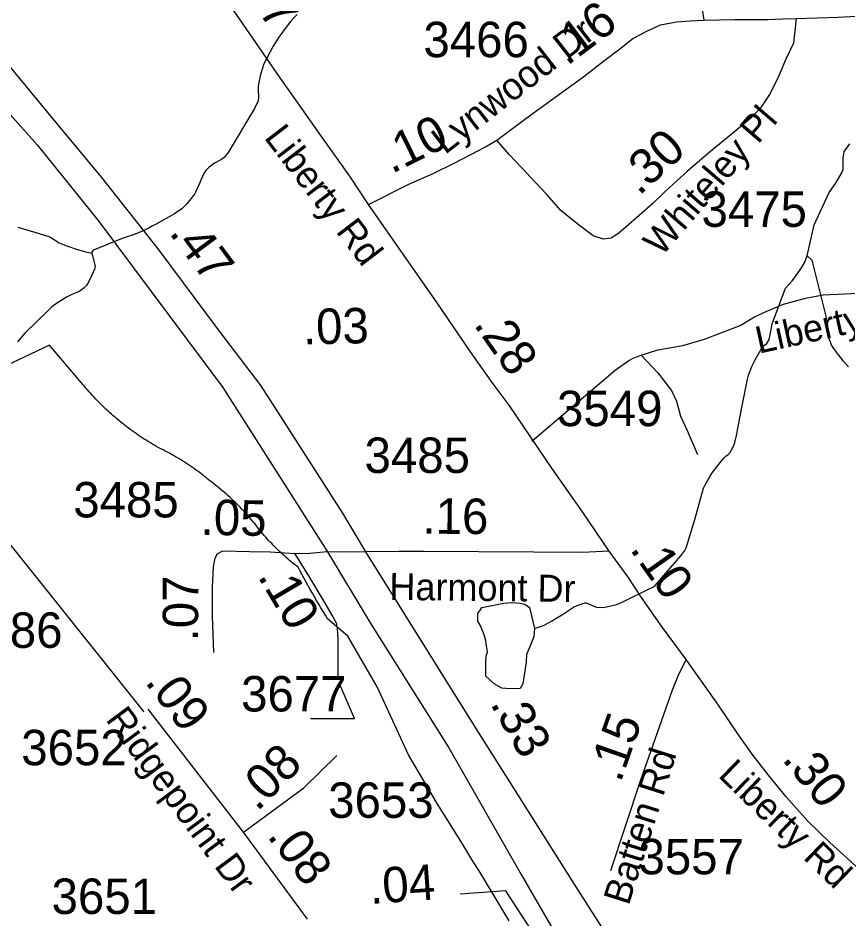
# Model space of a CAD drawing. Extents: x 1662474 to 1856135, y 779280 to 917889.
# Drawn here: x 1779302 to 1782229, y 814414 to 817590 of the extents above; entities that cross this region are included whole.
import ezdxf

# ---------------------------------------------------------------- set-up
doc = ezdxf.new("R2010")
doc.units = 0
for name, color, linetype in [('Exist Boundary Political City Limit New', 7, 'Continuous'), ('Exist Hydrographic Misc Water Feature', 7, 'Continuous'), ('Exist Hydrographic Pond Under 1500 Sq Ft', 7, 'Continuous'), ('Exist Road Non-System Type 51', 7, 'Continuous'), ('Exist Road Non-System Type 51 Label', 7, 'Continuous'), ('Exist Road Primary US Divided Attributed', 7, 'Continuous'), ('Exist Road Primary US Mileage Hundredths English Label', 7, 'Continuous'), ('Exist Road Secondary Mileage Hundredths English Label', 7, 'Continuous'), ('Exist Road Secondary Mileage Tenths English Label', 7, 'Continuous'), ('Exist Road Secondary Type 51 Attributed', 7, 'Continuous'), ('Exist Road Secondary Type 51 Label', 7, 'Continuous'), ('Exist Road Secondary Type 51 Number Label', 7, 'Continuous'), ('Map Preparation Boundary City Limit Buffer Line', 7, 'Continuous')]:
    doc.layers.add(name, color=color, linetype=linetype)

msp = doc.modelspace()

# ---------------------------------------------------------------- linework, layer by layer
at = {"layer": 'Exist Boundary Political City Limit New'}
for points in [[(1779769.1, 816092.5), (1779761.8, 816097), (1779754.5, 816101.5), (1779747.4, 816106.1), (1779740.1, 816110.8), (1779733, 816115.4), (1779725.9, 816120.2), (1779718.9, 816125.1), (1779711.9, 816130), (1779704.9, 816134.9), (1779698, 816140), (1779691.1, 816145.1), (1779684.2, 816150.2), (1779677.5, 816155.5), (1779670.8, 816160.8), (1779664.1, 816166.1), (1779657.5, 816171.5), (1779650.9, 816177), (1779644.4, 816182.5), (1779637.9, 816188.1), (1779631.5, 816193.8), (1779625.1, 816199.5), (1779618.9, 816205.2), (1779612.6, 816211.1), (1779606.4, 816217), (1779600.2, 816222.9), (1779594.1, 816228.9), (1779588.1, 816235), (1779582.1, 816241.1), (1779576.1, 816247.2), (1779570.4, 816253.5), (1779564.5, 816259.8), (1779558.8, 816266.1), (1779553.1, 816272.5), (1779547.4, 816278.9), (1779541.9, 816285.4), (1779536.4, 816291.9), (1779530.9, 816298.5), (1779525.5, 816305.2), (1779413.8, 816436.4), (1779015.1, 816248.4)], [(1780393.9, 815472.4), (1780386.1, 815485), (1780378.2, 815497.8), (1780370.5, 815510.5), (1780362.9, 815523.4), (1780355.2, 815536.2), (1780347.8, 815549.1), (1780340.4, 815562), (1780332.9, 815575), (1780325.6, 815588.1), (1780318.4, 815601.1), (1780311.2, 815614.2), (1780304.1, 815627.4), (1780297.1, 815640.6), (1780290.2, 815653.8), (1780284, 815658.6), (1780277.9, 815663.4), (1780271.8, 815668.2), (1780265.6, 815673.2), (1780259.6, 815678.2), (1780253.6, 815683.2), (1780247.8, 815688.4), (1780242.9, 815692.8), (1780241.9, 815693.6), (1780236.1, 815698.9), (1780230.4, 815704.2), (1780224.6, 815709.5), (1780218.9, 815714.9), (1780213.4, 815720.4), (1780207.9, 815725.9), (1780202.4, 815731.5), (1780196.9, 815737.2), (1780191.6, 815742.9), (1780186.2, 815748.7), (1780181, 815754.5), (1780175.9, 815760.4), (1780170.6, 815766.2), (1780165.6, 815772.2), (1780160.6, 815778.2), (1780155.6, 815784.4), (1780150.8, 815790.5), (1780146, 815796.7), (1780141.1, 815802.9), (1780135.9, 815809.4), (1780130.6, 815815.8), (1780125.1, 815822.1), (1780119.8, 815828.4), (1780114.2, 815834.7), (1780108.6, 815840.9), (1780103, 815847), (1780097.4, 815853.1), (1780091.6, 815859.2), (1780085.9, 815865.2), (1780079.9, 815871.1), (1780074, 815877), (1780068.1, 815882.9), (1780062.1, 815888.6), (1780056, 815894.4), (1780049.9, 815900), (1780043.6, 815905.6), (1780037.5, 815911.2), (1780031.1, 815916.7), (1780024.9, 815922.1), (1780018.5, 815927.4), (1780012.1, 815932.8), (1780005.6, 815938), (1779999.1, 815943.2), (1779992.5, 815948.4), (1779985.9, 815953.4), (1779979.1, 815958.4), (1779972.9, 815963.7), (1779966.5, 815968.9), (1779960.1, 815974.1), (1779953.6, 815979.2), (1779947.1, 815984.2), (1779940.6, 815989.2), (1779933.9, 815994.1), (1779927.2, 815998.9), (1779920.6, 816003.8), (1779913.9, 816008.4), (1779907, 816013.1), (1779900.1, 816017.7), (1779893.2, 816022.2), (1779886.4, 816026.6), (1779879.4, 816030.9), (1779872.4, 816035.2), (1779865.2, 816039.4), (1779858.1, 816043.6), (1779851, 816047.7), (1779843.9, 816051.7), (1779836.6, 816055.7), (1779828.9, 816059.4), (1779821.4, 816063.4), (1779813.8, 816067.4), (1779806.2, 816071.4), (1779798.8, 816075.4), (1779791.2, 816079.6), (1779783.9, 816083.9), (1779776.4, 816088.2), (1779769.1, 816092.5)], [(1781034.5, 814407.4), (1781013.4, 814442.6), (1780992.1, 814477.8), (1780970.9, 814512.9), (1780949.5, 814548), (1780928.1, 814583.1), (1780906.6, 814618.1), (1780885.1, 814653.1), (1780863.4, 814688), (1780841.8, 814722.9), (1780820, 814757.9), (1780798.1, 814792.7), (1780776.4, 814827.4), (1780679.1, 814992.7), (1780568.9, 815232.5), (1780465.2, 815410.8), (1780393.9, 815472.4)]]:
    msp.add_lwpolyline(points, dxfattribs=at)
at = {"layer": 'Exist Hydrographic Misc Water Feature'}
for points in [[(1780286.8, 817602.6), (1780272.9, 817588.7), (1780262.6, 817576.7), (1780234.5, 817540.9), (1780222.2, 817523), (1780202.1, 817491.2), (1780169.7, 817429.4), (1780157.2, 817391.4), (1780151.3, 817363.5), (1780149, 817349.5), (1780149, 817333.5), (1780150.8, 817315.5), (1780150.8, 817307.4), (1780148.6, 817295.5), (1780136.5, 817271.6), (1780043.4, 817116.2), (1780029.2, 817098.3), (1780017.2, 817090.3), (1779995.2, 817078.5), (1779977, 817064.6), (1779964.9, 817052.7), (1779958.9, 817044.7), (1779946.6, 817018.8), (1779942.7, 817006.9), (1779928.4, 816976.9), (1779924.3, 816969), (1779920.4, 816963), (1779898.2, 816935.1), (1779880, 816917.2), (1779853.7, 816899.4), (1779787.5, 816861.9), (1779775.6, 816856), (1779763.5, 816850), (1779755.5, 816846.1), (1779743.4, 816840.1), (1779715.3, 816828.4), (1779669.2, 816812.7), (1779571, 816773.4), (1779566.9, 816771.4), (1779563, 816765.4), (1779562.8, 816761.4)], [(1782085.3, 816751.9), (1782110.1, 816861.7), (1782163, 816975.4), (1782185.2, 817007.3), (1782207.5, 817045.1), (1782211.6, 817057.1), (1782211.6, 817085.1), (1782211.8, 817097.1), (1782213.9, 817111.1), (1782215.9, 817119.1), (1782220, 817125.1), (1782236, 817147)], [(1779301.5, 816853.3), (1779377.4, 816830.7), (1779415.1, 816818.5), (1779431.1, 816808.4), (1779447.1, 816798.2), (1779476.8, 816786.1), (1779488.9, 816781.9), (1779500.8, 816777.9), (1779536.9, 816767.6), (1779562.8, 816761.4)], [(1779562.8, 816761.4), (1779574.6, 816715.4), (1779572.4, 816705.4), (1779562.3, 816683.4), (1779552.1, 816661.5), (1779544.1, 816647.6), (1779536.1, 816639.6), (1779519.9, 816627.7), (1779503.7, 816619.8), (1779491.8, 816615.9), (1779473.8, 816606), (1779437.5, 816584.2), (1779421.5, 816572.3), (1779407.3, 816558.5), (1779326.7, 816479), (1779300.7, 816449.2)], [(1781124, 815438.3), (1781148, 815446.1), (1781158.1, 815450), (1781184.1, 815463.8), (1781226.3, 815489.6), (1781260.6, 815513.4), (1781274.5, 815519.2), (1781284.6, 815523.1), (1781300.6, 815529), (1781304.7, 815529), (1781314.7, 815525), (1781332.6, 815516.8), (1781342.6, 815512.8), (1781366.6, 815512.6), (1781412.7, 815522.3), (1781434.7, 815532.2), (1781446.8, 815538), (1781519, 815573.5), (1781543.1, 815585.4), (1781549.1, 815589.3), (1781639.9, 815694.7), (1781654.1, 815712.7), (1781658, 815722.6), (1781688.7, 815822.4), (1781719.5, 815932.2), (1781723.6, 815940.2), (1781729.7, 815952.2), (1781745.9, 815980.1), (1781753.9, 815992.1), (1781784.3, 816029.8), (1781792.3, 816039.7), (1781798.4, 816045.7), (1781806.4, 816051.7), (1781812.4, 816057.6), (1781818.5, 816067.6), (1781824.5, 816077.6), (1781830.6, 816093.5), (1781837, 816123.5), (1781839, 816137.5), (1781853.6, 816211.4), (1781874.3, 816317.3), (1781878.2, 816331.3), (1781882.5, 816343.2), (1781890.5, 816361.2), (1781902.8, 816387), (1781927, 816428.9), (1781935, 816436.9), (1781943.2, 816442.8), (1781951.2, 816456.8), (1781955.5, 816478.7), (1781961.7, 816512.7), (1782008.6, 816638.4), (1782032.6, 816664.3), (1782040.8, 816674.2), (1782063, 816706), (1782069.1, 816716), (1782077.1, 816729.9), (1782083.3, 816745.9), (1782085.3, 816751.9)], [(1782230.7, 816360.8), (1782212.8, 816380.9), (1782204.9, 816391), (1782196.9, 816401.1), (1782190.9, 816409.1), (1782171.2, 816437.2), (1782167.1, 816447.3), (1782161.4, 816461.3), (1782161.4, 816471.3), (1782159.5, 816491.3), (1782153.8, 816529.4), (1782151.9, 816539.4), (1782105.2, 816727.7), (1782103.1, 816735.8), (1782085.3, 816751.9)]]:
    msp.add_lwpolyline(points, dxfattribs=at)
at = {"layer": 'Exist Hydrographic Pond Under 1500 Sq Ft'}
msp.add_lwpolyline([(1781124, 815438.3), (1781121.8, 815410.3), (1781109.4, 815379.4), (1781095.8, 815346.3), (1781093.9, 815319), (1781082.2, 815243.1), (1781072.6, 815226.6), (1781054.5, 815224.7), (1781022.5, 815226.9), (1781008.2, 815227.6), (1780980.9, 815243.1), (1780952.4, 815270.3), (1780951.5, 815309.9), (1780951.7, 815321), (1780953.2, 815341.4), (1780955.3, 815347.4), (1780957.5, 815355.4), (1780955.5, 815371.4), (1780953.6, 815383.4), (1780951.6, 815395.5), (1780945.8, 815415.4), (1780936, 815441.5), (1780932.1, 815449.6), (1780924.1, 815463.6), (1780924, 815491.8), (1780930.3, 815500), (1780938.1, 815511.7), (1781016, 815527.3), (1781043.2, 815529.2), (1781074.4, 815527.3), (1781090, 815523.4), (1781105.5, 815511.7), (1781124, 815438.3)], dxfattribs=at)
at = {"layer": 'Exist Road Non-System Type 51'}
for points in [[(1781499.4, 816401.2), (1781558, 816420.7), (1781646.9, 816435.6), (1781723.4, 816458.2), (1781848.8, 816506.2), (1781899.4, 816536.4), (1781943, 816556.9), (1782002.1, 816581), (1782079.2, 816602.2), (1782141.6, 816613.9), (1782317.2, 816622.5), (1782492.1, 816642.2)], [(1781113.9, 816098.9), (1781408.4, 816348.2), (1781456.4, 816383.4), (1781474, 816392.6), (1781499.4, 816401.2)], [(1781499.4, 816401.2), (1781558.5, 816339.8), (1781606.5, 816276.9), (1781624.6, 816239.5), (1781638.4, 816186.5), (1781662.1, 816136.1), (1781697.9, 816050.9)], [(1778962.8, 816122.2), (1779744.6, 815145.6), (1779746, 815143.8)]]:
    msp.add_lwpolyline(points, dxfattribs=at)
at = {"layer": 'Exist Road Primary US Divided Attributed'}
for points in [[(1778845.3, 817732.3), (1779369.4, 817143.8), (1779585.4, 816876.4), (1780024.9, 816287.4), (1780393.9, 815708.2)], [(1780528.9, 815708.2), (1780448.3, 815844.1), (1780159.6, 816293.1), (1780012.9, 816486.7), (1779796.9, 816776.8), (1779597.5, 817027.5), (1779447.9, 817208.7), (1779270.5, 817423.6), (1779043.3, 817681.8)], [(1780393.9, 815708.2), (1780543.7, 815458), (1780821, 815016.8), (1781076.1, 814570.2), (1781296.7, 814190.8)], [(1781429.6, 814278.2), (1781254.3, 814553.6), (1780909.9, 815098.1), (1780528.9, 815708.2)]]:
    msp.add_lwpolyline(points, dxfattribs=at)
at = {"layer": 'Exist Road Secondary Mileage Tenths English Label'}
msp.add_lwpolyline([(1781240.4, 814177.6), (1781022.8, 814513.3), (1780861.2, 814500.9)], dxfattribs=at)
at = {"layer": 'Exist Road Secondary Type 51 Attributed'}
for p, q in [((1780097.5, 814719.6), (1779761.5, 815154)), ((1780323.4, 814413.3), (1780097.5, 814719.6))]:
    msp.add_line(p, q, dxfattribs=at)
for points in [[(1782046.6, 817588.8), (1782194.7, 817593.7), (1782280.8, 817598.2), (1782345, 817604.8), (1782399.3, 817615.8), (1782455.7, 817642.5), (1782500.3, 817675.8), (1782541.5, 817728.8), (1782593.4, 817815.7), (1782637.1, 817896.8), (1782667.6, 817942.9), (1782700.6, 817988.8), (1782723.3, 818005.4), (1782755.5, 818020.5), (1782797.7, 818029.8), (1782848, 818034.6), (1782880, 818041.9), (1782914.5, 818062), (1782942.9, 818084.9), (1782955.4, 818100.4), (1782984.1, 818143.8)], [(1780538.5, 816932.8), (1780474.4, 817029.6), (1780370.3, 817176), (1780303.2, 817271), (1780218.4, 817391.8), (1780140.8, 817504.3), (1780056, 817626.2), (1779926.8, 817816.3), (1779844.9, 817943.9), (1779710.4, 818122.5)], [(1781722.2, 817583.3), (1781715.2, 817627.4)], [(1782046.6, 817588.8), (1782036.6, 817501.1), (1782009.5, 817445.5), (1781980.2, 817376.2), (1781952.8, 817320.6), (1781922.1, 817275.3), (1781889.2, 817239.9), (1781828.4, 817189.2), (1781738.6, 817114.9), (1781663.4, 817050.5), (1781585.8, 816979.9), (1781541, 816936.8), (1781492.2, 816893.8), (1781447.4, 816854.7), (1781420.7, 816831.3), (1781394.4, 816813.7), (1781366.4, 816810.4), (1781330.6, 816822.9), (1781273.4, 816866.1), (1781216.2, 816911.6), (1781167.5, 816968.4), (1781126.3, 817011.2), (1781079.4, 817062.4), (1781034.5, 817109.3), (1780991.2, 817160)], [(1780991.2, 817160), (1781092.8, 817236.1), (1781200.4, 817314), (1781298, 817383.9), (1781367.1, 817438.6), (1781424.1, 817481.4), (1781470.8, 817518.5), (1781519.2, 817543.5), (1781567.9, 817566.4), (1781624, 817577.4), (1781672.3, 817580.4), (1781722.2, 817583.3)], [(1781722.2, 817583.3), (1781830.2, 817585.4), (1781946.4, 817585), (1781998.3, 817587.9), (1782046.6, 817588.8)], [(1780538.5, 816932.8), (1780680.1, 817004.5), (1780766.9, 817042.5), (1780837.5, 817077.2), (1780904.2, 817111.9), (1780948.7, 817135), (1780991.2, 817160)], [(1781386.5, 815710.5), (1781292.5, 815849.9), (1781186.7, 815999.7), (1781034.6, 816225.2), (1780978, 816300.1), (1780898.1, 816413.8), (1780780.3, 816585.8), (1780643.8, 816781.8), (1780538.5, 816932.8)], [(1780023.9, 815710.5), (1780003, 815699.5), (1779994.8, 815681.7), (1779990.3, 815655.8), (1779986.9, 815584), (1779986.8, 815481.9), (1779992, 815353.8)], [(1780278.7, 815701.7), (1780191, 815707), (1780118.1, 815708.2), (1780023.9, 815710.5)], [(1780393.9, 815708.2), (1780330.1, 815702.3), (1780278.7, 815701.7)], [(1780278.7, 815701.7), (1780329.7, 815617.4), (1780384.4, 815527.7), (1780412.9, 815479.6), (1780423.8, 815457.7), (1780428.2, 815438), (1780430.4, 815400.8), (1780430.4, 815267.3)], [(1780528.9, 815708.2), (1780471.2, 815707), (1780393.9, 815708.2)], [(1781386.5, 815710.5), (1781293.2, 815706.4), (1781121.7, 815707), (1780732.4, 815709.9), (1780645.6, 815709.9), (1780528.9, 815708.2)], [(1781658.8, 815328.5), (1781575.4, 815441.1), (1781503.7, 815543.7), (1781454.5, 815619), (1781386.5, 815710.5)], [(1781658.8, 815328.5), (1781632, 815276), (1781607.5, 815216.5), (1781496, 814899.5), (1781391.8, 814583.8)], [(1782746.7, 814228.4), (1782694.8, 814256.3), (1782679.3, 814271.5), (1782641.4, 814291.2), (1782588.3, 814328.4), (1782519.2, 814382), (1782422.8, 814453.9), (1782316.7, 814544), (1782240, 814615.5), (1782164.9, 814684), (1782087.2, 814758.2), (1782010.7, 814844.3), (1781949.4, 814920.8), (1781891.2, 814994.5), (1781841, 815066.2), (1781772.5, 815168.1), (1781658.8, 815328.5)], [(1780097.5, 814719.6), (1780310.3, 814876.3), (1780426.7, 814990.5)]]:
    msp.add_lwpolyline(points, dxfattribs=at)
at = {"layer": 'Exist Road Secondary Type 51 Label'}
msp.add_lwpolyline([(1780334.1, 815120.4), (1780488.6, 815120.4), (1780437.1, 815240.6)], dxfattribs=at)
at = {"layer": 'Map Preparation Boundary City Limit Buffer Line'}
for points in [[(1779769.1, 816092.5), (1779761.8, 816097), (1779754.5, 816101.5), (1779747.4, 816106.1), (1779740.1, 816110.8), (1779733, 816115.4), (1779725.9, 816120.2), (1779718.9, 816125.1), (1779711.9, 816130), (1779704.9, 816134.9), (1779698, 816140), (1779691.1, 816145.1), (1779684.2, 816150.2), (1779677.5, 816155.5), (1779670.8, 816160.8), (1779664.1, 816166.1), (1779657.5, 816171.5), (1779650.9, 816177), (1779644.4, 816182.5), (1779637.9, 816188.1), (1779631.5, 816193.8), (1779625.1, 816199.5), (1779618.9, 816205.2), (1779612.6, 816211.1), (1779606.4, 816217), (1779600.2, 816222.9), (1779594.1, 816228.9), (1779588.1, 816235), (1779582.1, 816241.1), (1779576.1, 816247.2), (1779570.4, 816253.5), (1779564.5, 816259.8), (1779558.8, 816266.1), (1779553.1, 816272.5), (1779547.4, 816278.9), (1779541.9, 816285.4), (1779536.4, 816291.9), (1779530.9, 816298.5), (1779525.5, 816305.2), (1779413.8, 816436.4), (1779015.1, 816248.4)], [(1780393.9, 815472.4), (1780386.1, 815485), (1780378.2, 815497.8), (1780370.5, 815510.5), (1780362.9, 815523.4), (1780355.2, 815536.2), (1780347.8, 815549.1), (1780340.4, 815562), (1780332.9, 815575), (1780325.6, 815588.1), (1780318.4, 815601.1), (1780311.2, 815614.2), (1780304.1, 815627.4), (1780297.1, 815640.6), (1780290.2, 815653.8), (1780284, 815658.6), (1780277.9, 815663.4), (1780271.8, 815668.2), (1780265.6, 815673.2), (1780259.6, 815678.2), (1780253.6, 815683.2), (1780247.8, 815688.4), (1780242.9, 815692.8), (1780241.9, 815693.6), (1780236.1, 815698.9), (1780230.4, 815704.2), (1780224.6, 815709.5), (1780218.9, 815714.9), (1780213.4, 815720.4), (1780207.9, 815725.9), (1780202.4, 815731.5), (1780196.9, 815737.2), (1780191.6, 815742.9), (1780186.2, 815748.7), (1780181, 815754.5), (1780175.9, 815760.4), (1780170.6, 815766.2), (1780165.6, 815772.2), (1780160.6, 815778.2), (1780155.6, 815784.4), (1780150.8, 815790.5), (1780146, 815796.7), (1780141.1, 815802.9), (1780135.9, 815809.4), (1780130.6, 815815.8), (1780125.1, 815822.1), (1780119.8, 815828.4), (1780114.2, 815834.7), (1780108.6, 815840.9), (1780103, 815847), (1780097.4, 815853.1), (1780091.6, 815859.2), (1780085.9, 815865.2), (1780079.9, 815871.1), (1780074, 815877), (1780068.1, 815882.9), (1780062.1, 815888.6), (1780056, 815894.4), (1780049.9, 815900), (1780043.6, 815905.6), (1780037.5, 815911.2), (1780031.1, 815916.7), (1780024.9, 815922.1), (1780018.5, 815927.4), (1780012.1, 815932.8), (1780005.6, 815938), (1779999.1, 815943.2), (1779992.5, 815948.4), (1779985.9, 815953.4), (1779979.1, 815958.4), (1779972.9, 815963.7), (1779966.5, 815968.9), (1779960.1, 815974.1), (1779953.6, 815979.2), (1779947.1, 815984.2), (1779940.6, 815989.2), (1779933.9, 815994.1), (1779927.2, 815998.9), (1779920.6, 816003.8), (1779913.9, 816008.4), (1779907, 816013.1), (1779900.1, 816017.7), (1779893.2, 816022.2), (1779886.4, 816026.6), (1779879.4, 816030.9), (1779872.4, 816035.2), (1779865.2, 816039.4), (1779858.1, 816043.6), (1779851, 816047.7), (1779843.9, 816051.7), (1779836.6, 816055.7), (1779828.9, 816059.4), (1779821.4, 816063.4), (1779813.8, 816067.4), (1779806.2, 816071.4), (1779798.8, 816075.4), (1779791.2, 816079.6), (1779783.9, 816083.9), (1779776.4, 816088.2), (1779769.1, 816092.5)], [(1781034.5, 814407.4), (1781013.4, 814442.6), (1780992.1, 814477.8), (1780970.9, 814512.9), (1780949.5, 814548), (1780928.1, 814583.1), (1780906.6, 814618.1), (1780885.1, 814653.1), (1780863.4, 814688), (1780841.8, 814722.9), (1780820, 814757.9), (1780798.1, 814792.7), (1780776.4, 814827.4), (1780679.1, 814992.7), (1780568.9, 815232.5), (1780465.2, 815410.8), (1780393.9, 815472.4)]]:
    msp.add_lwpolyline(points, dxfattribs=at)

# ---------------------------------------------------------------- texts
at = {"layer": 'Exist Road Non-System Type 51 Label'}
msp.add_text('Liberty Oaks Dr', height=95, rotation=12.409, dxfattribs=at).set_placement((1781914.6, 816406.7))
at = {"layer": 'Exist Road Primary US Mileage Hundredths English Label'}
for s, rotation, p in [('.47', 306.6784, (1779833, 816832.8)), ('.33', 299.7367, (1780965.7, 815173.3))]:
    msp.add_text(s, height=125, rotation=rotation, dxfattribs=at).set_placement(p)
at = {"layer": 'Exist Road Secondary Mileage Hundredths English Label'}
for s, rotation, p in [('.16', 36.9005, (1781237.8, 817419.6)), ('.10', 26.1729, (1780620, 817039.9)), ('.03', 1.1573, (1780308.1, 816439.4)), ('.28', 305.0905, (1780907.1, 816509.7)), ('.16', 359.5708, (1780728.1, 815772.4)), ('.15', 70.6245, (1781426.9, 814891.5)), ('.30', 308.6929, (1781994.1, 814976.5))]:
    msp.add_text(s, height=125, rotation=rotation, dxfattribs=at).set_placement(p)
at = {"layer": 'Exist Road Secondary Mileage Tenths English Label'}
for s, rotation, p in [('.27', 306.3399, (1780064.9, 817724.5)), ('.30', 42.2953, (1781492.1, 816961.1)), ('.05', 358.8933, (1779945.5, 815768.6)), ('.', 304.1483, (1781457.9, 815718)), ('1', 305.2, (1781487.4, 815674.1)), ('0', 305.2, (1781536.1, 815605.1)), ('.07', 89.9448, (1779937.5, 815392.4)), ('.10', 300.59, (1780145.8, 815622.2)), ('.09', 307.0731, (1779747.6, 815249.1)), ('.08', 45.0002, (1780146.3, 814790.5)), ('.08', 307.4505, (1780178.2, 814705.7)), ('.04', 4.1292, (1780545.3, 814466.5))]:
    msp.add_text(s, height=125, rotation=rotation, dxfattribs=at).set_placement(p)
at = {"layer": 'Exist Road Secondary Type 51 Label'}
for s, rotation, p in [('Lynwood Dr', 37.9779, (1780808.1, 817106.6)), ('Whiteley Pl', 49.3451, (1781571.5, 816746.5)), ('Liberty Rd', 307.4252, (1780167.6, 817168.5)), ('Harmont Dr', 359.3572, (1780611.5, 815538.8)), ('Ridgepoint Dr', 306.5367, (1779609, 815117)), ('Batten Rd', 72.4603, (1781455.6, 814458.4)), ('Liberty Rd', 316.0137, (1781767.9, 814917.1))]:
    msp.add_text(s, height=95, rotation=rotation, dxfattribs=at).set_placement(p)
at = {"layer": 'Exist Road Secondary Type 51 Number Label'}
for s, p in [('3466', (1780731.9, 817452.2)), ('3475', (1781712.6, 816854.1)), ('3549', (1781203, 816151.4)), ('3485', (1780524.3, 815986.3)), ('3485', (1779497.2, 815829.6)), ('3486', (1779087.5, 815369.8)), ('3677', (1780089, 815145.4)), ('3652', (1779313.8, 814955.9)), ('3653', (1780396.2, 814770.4)), ('3557', (1781490.3, 814571.2)), ('3651', (1779420.7, 814431.5))]:
    msp.add_text(s, height=125, dxfattribs=at).set_placement(p)

doc.saveas('drawing.dxf')
